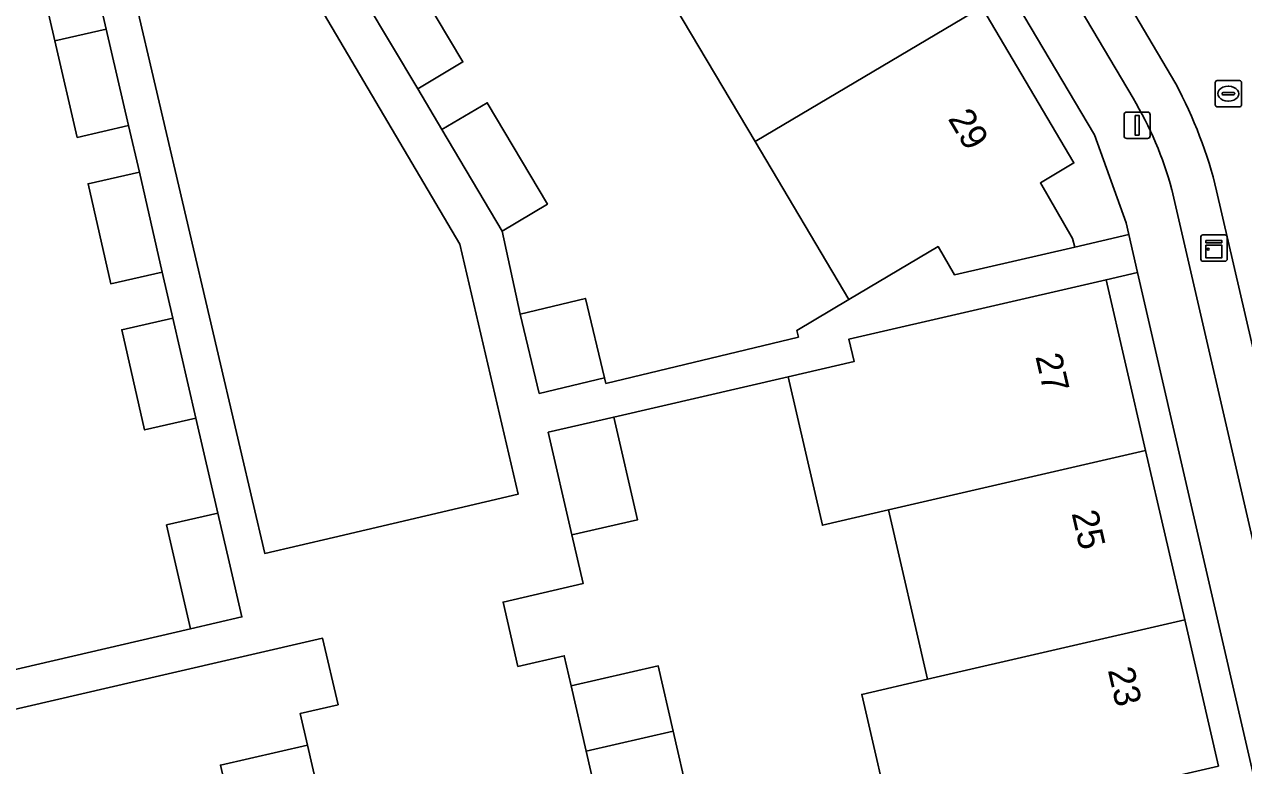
# Model space of a CAD drawing. Extents: x 156412 to 157779, y 382335 to 383768.
# Drawn here: x 156811.1 to 156857.41, y 383495.73 to 383523.88 of the extents above; entities that cross this region are included whole.
import ezdxf

# ---------------------------------------------------------------- set-up
doc = ezdxf.new("R2010")
doc.units = 0
for name, color, linetype in [('IMGEO_Erf', 7, 'Continuous'), ('IMGEO_Kast', 7, 'Continuous'), ('IMGEO_Lichtmast', 7, 'Continuous'), ('IMGEO_Pand', 7, 'Continuous'), ('IMGEO_Pand_nummerreeks', 7, 'Continuous'), ('IMGEO_Parkeervlak_open', 7, 'Continuous'), ('IMGEO_Rijbaan_lokaal_gesloten', 7, 'Continuous'), ('IMGEO_Rioolput', 7, 'Continuous'), ('IMGEO_Voetpad_open', 7, 'Continuous')]:
    doc.layers.add(name, color=color, linetype=linetype)

msp = doc.modelspace()

# ---------------------------------------------------------------- linework, layer by layer
at = {"layer": 'IMGEO_Erf'}
for points in [[(156810.735, 383586.463), (156813.642, 383581.56), (156816.55, 383576.657), (156819.458, 383571.755), (156822.365, 383566.852), (156825.732, 383561.175), (156829.099, 383555.498), (156832.465, 383549.822), (156835.373, 383544.919), (156838.28, 383540.016), (156841.188, 383535.114), (156844.096, 383530.211), (156847.462, 383524.534), (156850.969, 383518.622), (156849.691, 383517.86), (156850.917, 383515.753), (156851.003, 383515.426), (156853.052, 383515.897), (156852.95, 383516.341), (156851.752, 383519.69), (156797.939, 383610.291)], [(156807.743, 383498.683), (156817.412, 383500.925), (156816.501, 383504.871), (156818.446, 383505.32), (156817.61, 383508.925), (156815.66, 383508.479), (156814.792, 383512.28), (156816.741, 383512.725), (156816.33, 383514.475), (156814.38, 383514.031), (156813.514, 383517.826), (156815.464, 383518.271), (156815.052, 383520.037), (156813.103, 383519.587), (156812.257, 383523.253), (156811.169, 383527.964), (156813.117, 383528.415), (156812.717, 383530.16), (156810.77, 383529.705)], [(156825.766, 383525.803), (156827.758, 383522.458), (156826.04, 383521.435), (156826.959, 383519.884), (156828.678, 383520.906), (156830.968, 383517.055), (156829.249, 383516.033), (156829.928, 383512.872), (156832.407, 383513.47), (156833.133, 383510.461), (156833.186, 383510.241), (156840.503, 383512.007), (156840.443, 383512.255), (156842.418, 383513.429), (156838.86, 383519.431), (156835.494, 383525.108)], [(156876.388, 383414.72), (156853.384, 383514.459), (156852.19, 383514.184), (156853.689, 383507.694), (156855.174, 383501.263), (156856.457, 383495.709)], [(156844.192, 383492.877), (156842.909, 383498.431), (156845.403, 383499.007), (156843.918, 383505.438), (156841.411, 383504.859), (156840.11, 383510.494), (156833.483, 383508.964), (156834.382, 383505.061), (156831.897, 383504.489), (156832.323, 383502.639), (156829.28, 383501.938), (156829.843, 383499.492), (156831.606, 383499.897), (156831.869, 383498.751), (156835.173, 383499.51), (156835.743, 383497.029), (156836.313, 383494.549)], [(156819.119, 383493.26), (156818.545, 383495.743), (156821.848, 383496.506), (156821.571, 383497.705), (156823.011, 383498.038), (156822.426, 383500.566), (156816.396, 383499.171), (156808.071, 383497.244), (156809.578, 383490.732)]]:
    msp.add_lwpolyline(points, dxfattribs=at)
msp.add_lwpolyline([(156811.727, 383540.095), (156815.195, 383525.326), (156819.294, 383507.789), (156820.229, 383503.788), (156822.836, 383504.397), (156829.856, 383506.038), (156827.638, 383515.528), (156812.88, 383540.536)], close=True, dxfattribs=at)
at = {"layer": 'IMGEO_Kast'}
for p, q in [((156855.787, 383514.959), (156855.787, 383515.8)), ((156855.787, 383515.8), (156855.787, 383514.959)), ((156855.862, 383515.884), (156856.703, 383515.884)), ((156856.703, 383515.884), (156855.862, 383515.884)), ((156856.787, 383515.809), (156856.787, 383514.968)), ((156856.787, 383514.968), (156856.787, 383515.809)), ((156856.712, 383514.884), (156855.871, 383514.884)), ((156855.871, 383514.884), (156856.712, 383514.884))]:
    msp.add_line(p, q, dxfattribs=at)
for points in [[(156855.982, 383515.674), (156856.582, 383515.674), (156856.582, 383515.589), (156855.982, 383515.589), (156855.982, 383515.674)], [(156855.982, 383515.499), (156856.582, 383515.499), (156856.582, 383515.01), (156855.982, 383515.01), (156855.982, 383515.499)]]:
    msp.add_lwpolyline(points, dxfattribs=at)
msp.add_circle((156856.066, 383515.348), 0.0377, dxfattribs=at)
for centre, start, end in [((156855.865, 383515.806), 92.4484, 184.2845), ((156855.865, 383515.806), 92.4484, 184.2845), ((156856.709, 383515.806), 2.4484, 94.2845), ((156856.709, 383515.806), 2.4484, 94.2845), ((156855.865, 383514.962), 182.4484, 274.2845), ((156855.865, 383514.962), 182.4484, 274.2845), ((156856.709, 383514.962), 272.4484, 4.2845), ((156856.709, 383514.962), 272.4484, 4.2845)]:
    msp.add_arc(centre, 0.0779, start, end, dxfattribs=at)
at = {"layer": 'IMGEO_Lichtmast'}
for p, q in [((156852.872, 383519.65), (156852.872, 383520.45)), ((156852.872, 383520.45), (156852.872, 383519.65)), ((156852.972, 383520.55), (156853.762, 383520.55)), ((156853.762, 383520.55), (156852.972, 383520.55)), ((156853.862, 383520.45), (156853.862, 383519.65)), ((156853.862, 383519.65), (156853.862, 383520.45)), ((156853.762, 383519.55), (156852.972, 383519.55)), ((156852.972, 383519.55), (156853.762, 383519.55))]:
    msp.add_line(p, q, dxfattribs=at)
msp.add_lwpolyline([(156853.292, 383520.425), (156853.442, 383520.425), (156853.442, 383519.675), (156853.292, 383519.675), (156853.292, 383520.425)], dxfattribs=at)
for centre, start, end in [((156852.972, 383520.45), 90, 180), ((156852.972, 383520.45), 90, 180), ((156853.762, 383520.45), 0, 90), ((156853.762, 383520.45), 360, 90), ((156852.972, 383519.65), 180, 270), ((156852.972, 383519.65), 180, 270), ((156853.762, 383519.65), 270, 0), ((156853.762, 383519.65), 270, 0)]:
    msp.add_arc(centre, 0.1, start, end, dxfattribs=at)
at = {"layer": 'IMGEO_Pand'}
for points in [[(156838.86, 383519.431), (156847.462, 383524.534), (156844.096, 383530.211), (156835.494, 383525.108)], [(156813.117, 383528.415), (156811.169, 383527.964), (156812.257, 383523.253), (156814.205, 383523.703)], [(156827.758, 383522.458), (156825.766, 383525.803), (156824.048, 383524.78), (156826.04, 383521.435)], [(156838.86, 383519.431), (156842.418, 383513.429), (156845.807, 383515.443), (156846.424, 383514.374), (156851.003, 383515.426), (156850.917, 383515.753), (156849.691, 383517.86), (156850.969, 383518.622), (156847.462, 383524.534)], [(156812.257, 383523.253), (156813.103, 383519.587), (156815.052, 383520.037), (156814.205, 383523.703)], [(156828.678, 383520.906), (156826.959, 383519.884), (156829.249, 383516.033), (156830.968, 383517.055)], [(156816.33, 383514.475), (156815.464, 383518.271), (156813.514, 383517.826), (156814.38, 383514.031)], [(156852.19, 383514.184), (156842.419, 383511.925), (156842.616, 383511.072), (156840.11, 383510.494), (156841.411, 383504.859), (156843.918, 383505.438), (156853.689, 383507.694)], [(156829.928, 383512.872), (156830.654, 383509.863), (156833.133, 383510.461), (156832.407, 383513.47)], [(156817.61, 383508.925), (156816.741, 383512.725), (156814.792, 383512.28), (156815.66, 383508.479)], [(156831.897, 383504.489), (156834.382, 383505.061), (156833.483, 383508.964), (156830.998, 383508.392)], [(156853.689, 383507.694), (156843.918, 383505.438), (156845.403, 383499.007), (156855.174, 383501.263)], [(156819.357, 383501.374), (156818.873, 383503.47), (156818.446, 383505.32), (156816.501, 383504.871), (156817.412, 383500.925)], [(156846.685, 383493.453), (156856.457, 383495.709), (156855.174, 383501.263), (156845.403, 383499.007), (156842.909, 383498.431), (156844.192, 383492.877)], [(156832.439, 383496.27), (156835.743, 383497.029), (156835.173, 383499.51), (156831.869, 383498.751)], [(156832.439, 383496.27), (156833.009, 383493.789), (156836.313, 383494.549), (156835.743, 383497.029)], [(156822.422, 383494.023), (156821.848, 383496.506), (156818.545, 383495.743), (156819.119, 383493.26)]]:
    msp.add_lwpolyline(points, close=True, dxfattribs=at)
at = {"layer": 'IMGEO_Parkeervlak_open'}
for points in [[(156854.832, 383521.621), (156808.513, 383599.937), (156801.203, 383612.163), (156799.76, 383611.336), (156805.801, 383601), (156853.212, 383521.079)], [(156854.689, 383517.604), (156874.36, 383432.367), (156878.368, 383415.347), (156879.985, 383415.726), (156856.388, 383517.559)]]:
    msp.add_lwpolyline(points, dxfattribs=at)
for centre, radius, start, end in [((156840.171, 383513.676), 16.675, 13.4656, 28.4543), ((156841.495, 383514.047), 13.665, 15.086, 30.9684)]:
    msp.add_arc(centre, radius, start, end, dxfattribs=at)
at = {"layer": 'IMGEO_Rijbaan_lokaal_gesloten'}
for points in [[(156801.467, 383612.319), (156801.203, 383612.163), (156808.513, 383599.937), (156854.832, 383521.621)], [(156856.388, 383517.559), (156879.985, 383415.726), (156880.045, 383415.503), (156880.221, 383414.855)]]:
    msp.add_lwpolyline(points, dxfattribs=at)
msp.add_arc((156840.171, 383513.676), 16.675, 13.4656, 28.4543, dxfattribs=at)
at = {"layer": 'IMGEO_Rioolput'}
for p, q in [((156856.333, 383520.824), (156856.333, 383521.676)), ((156856.408, 383521.75), (156857.26, 383521.75)), ((156857.334, 383521.676), (156857.334, 383520.824)), ((156856.592, 383521.244), (156856.592, 383521.256)), ((156857.03, 383521.207), (156856.632, 383521.207)), ((156856.635, 383521.293), (156857.033, 383521.293)), ((156856.821, 383521.53), (156856.846, 383521.53)), ((156857.076, 383521.256), (156857.076, 383521.244)), ((156857.26, 383520.75), (156856.408, 383520.75)), ((156856.844, 383520.97), (156856.819, 383520.97))]:
    msp.add_line(p, q, dxfattribs=at)
for points in [[(156856.333, 383520.824), (156856.333, 383521.676)], [(156856.408, 383521.75), (156857.26, 383521.75)], [(156857.334, 383521.676), (156857.334, 383520.824)], [(156857.26, 383520.75), (156856.408, 383520.75)]]:
    msp.add_lwpolyline(points, dxfattribs=at)
for centre, radius, start, end in [((156856.41, 383521.674), 0.0765, 91.552, 178.448), ((156856.41, 383521.674), 0.0765, 91.552, 178.448), ((156857.258, 383521.674), 0.0765, 1.552, 88.448), ((156857.258, 383521.674), 0.0765, 1.552, 88.448), ((156856.632, 383521.253), 0.0403, 85.8775, 175.7526), ((156856.629, 383521.243), 0.0366, 178.938, 274.7102), ((156857.033, 383521.25), 0.043, 264.8664, 352.4533), ((156857.037, 383521.255), 0.0386, 1.7309, 96.639), ((156856.41, 383520.826), 0.0765, 181.552, 268.448), ((156856.41, 383520.826), 0.0765, 181.552, 268.448), ((156857.258, 383520.826), 0.0765, 271.552, 358.448), ((156857.258, 383520.826), 0.0765, 271.552, 358.448)]:
    msp.add_arc(centre, radius, start, end, dxfattribs=at)
for centre, major_axis, ratio, start_param, end_param in [((156856.82, 383521.25), (-0.387, 0.002), 0.722429, 4.712389, 7.853982), ((156856.845, 383521.25), (-0.39, 0.002), 0.717154, 1.570796, 4.712389)]:
    msp.add_ellipse(centre, major_axis=major_axis, ratio=ratio, start_param=start_param, end_param=end_param, dxfattribs=at)
at = {"layer": 'IMGEO_Voetpad_open'}
for points in [[(156853.212, 383521.079), (156805.801, 383601), (156799.76, 383611.336), (156797.939, 383610.291), (156851.752, 383519.69), (156852.95, 383516.341), (156853.052, 383515.897), (156853.384, 383514.459), (156876.388, 383414.72), (156876.797, 383413.293), (156877.821, 383408.811)], [(156810.799, 383538.416), (156811.628, 383534.821), (156812.717, 383530.16), (156813.117, 383528.415), (156814.205, 383523.703), (156815.052, 383520.037), (156815.464, 383518.271), (156816.33, 383514.475), (156816.741, 383512.725), (156817.61, 383508.925), (156818.446, 383505.32), (156818.873, 383503.47), (156819.357, 383501.374), (156817.412, 383500.925), (156807.743, 383498.683)], [(156833.009, 383493.789), (156832.439, 383496.27), (156831.869, 383498.751), (156831.606, 383499.897), (156829.843, 383499.492), (156829.28, 383501.938), (156832.323, 383502.639), (156831.897, 383504.489), (156830.998, 383508.392), (156833.483, 383508.964), (156840.11, 383510.494), (156842.616, 383511.072), (156842.419, 383511.925), (156852.19, 383514.184), (156853.384, 383514.459), (156853.052, 383515.897), (156851.003, 383515.426), (156846.424, 383514.374), (156845.807, 383515.443), (156842.418, 383513.429), (156840.443, 383512.255), (156840.503, 383512.007), (156833.186, 383510.241), (156833.133, 383510.461), (156830.654, 383509.863), (156829.928, 383512.872), (156829.249, 383516.033), (156826.959, 383519.884), (156826.04, 383521.435), (156824.048, 383524.78)], [(156874.36, 383432.367), (156854.689, 383517.604)], [(156798.326, 383494.989), (156808.071, 383497.244), (156816.396, 383499.171), (156822.426, 383500.566), (156823.011, 383498.038), (156821.571, 383497.705), (156821.848, 383496.506), (156822.422, 383494.023)]]:
    msp.add_lwpolyline(points, dxfattribs=at)
msp.add_lwpolyline([(156820.229, 383503.788), (156819.294, 383507.789), (156815.195, 383525.326), (156811.727, 383540.095), (156812.88, 383540.536), (156827.638, 383515.528), (156829.856, 383506.038), (156822.836, 383504.397)], close=True, dxfattribs=at)
msp.add_arc((156841.495, 383514.047), 13.665, 15.086, 30.9684, dxfattribs=at)

# ---------------------------------------------------------------- texts
at = {"layer": 'IMGEO_Pand_nummerreeks'}
for s, rotation, p in [('29', 300.6709, (156846.16, 383520.302)), ('27', 283.0059, (156849.498, 383511.271)), ('25', 283.0049, (156850.874, 383505.313)), ('23', 283.0049, (156852.25, 383499.354))]:
    msp.add_text(s, height=1, rotation=rotation, dxfattribs=at).set_placement(p)

doc.saveas('drawing.dxf')
